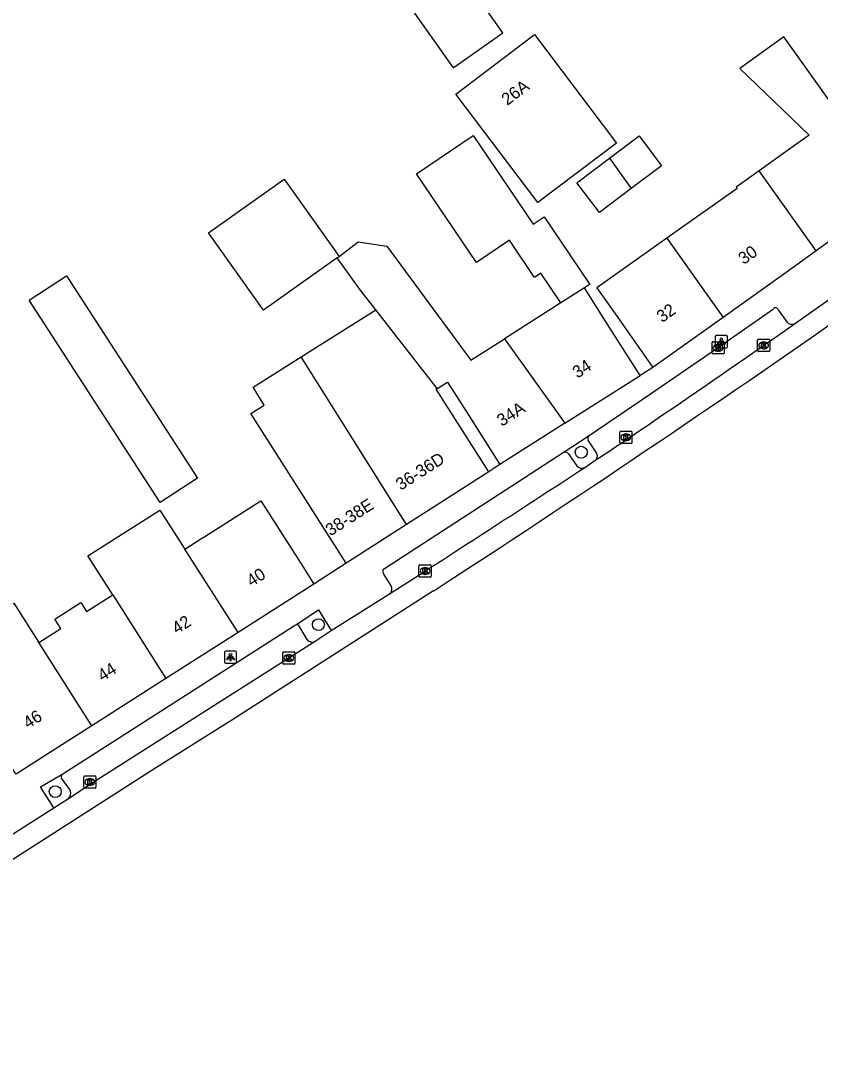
# Model space of a CAD drawing. Extents: x 159377 to 159983, y 382996 to 383595.
# Drawn here: x 159812.1 to 159877.4, y 383151.4 to 383236.9 of the extents above; entities that cross this region are included whole.
import ezdxf

# ---------------------------------------------------------------- set-up
doc = ezdxf.new("R2010")
doc.units = 0
for name, color, linetype in [('IMGEO_Boom', 7, 'Continuous'), ('IMGEO_Brandkraan', 7, 'Continuous'), ('IMGEO_Kolk', 7, 'Continuous'), ('IMGEO_Lichtpunt', 7, 'Continuous'), ('IMGEO_Pand', 7, 'Continuous'), ('IMGEO_Pand_nummerreeks', 7, 'Continuous'), ('IMGEO_Parkeervlak_open', 7, 'Continuous'), ('IMGEO_Rijbaan_lokaal_gesloten', 7, 'Continuous'), ('IMGEO_Voetpad_open', 7, 'Continuous')]:
    doc.layers.add(name, color=color, linetype=linetype)

msp = doc.modelspace()

# ---------------------------------------------------------------- linework, layer by layer
at = {"layer": 'IMGEO_Boom'}
for centre in [(159857.92, 383201.599), (159836.44, 383187.513), (159814.932, 383173.865)]:
    msp.add_circle(centre, 0.489, dxfattribs=at)
at = {"layer": 'IMGEO_Brandkraan'}
for p, q in [((159868.687, 383210.637), (159869.539, 383210.637)), ((159868.612, 383209.711), (159868.612, 383210.563)), ((159869.123, 383209.857), (159869.098, 383209.857)), ((159869.1, 383210.417), (159869.125, 383210.417)), ((159869.613, 383210.563), (159869.613, 383209.711)), ((159869.539, 383209.637), (159868.687, 383209.637))]:
    msp.add_line(p, q, dxfattribs=at)
for points in [[(159868.687, 383210.637), (159869.539, 383210.637)], [(159868.612, 383209.711), (159868.612, 383210.563)], [(159868.96, 383210.337), (159868.96, 383209.937), (159869.173, 383209.937)], [(159869.191, 383210.337), (159868.96, 383210.337)], [(159869.139, 383210.256), (159869.085, 383210.256), (159869.085, 383210.18)], [(159869.085, 383210.18), (159869.138, 383210.18)], [(159869.147, 383210.104), (159869.085, 383210.104), (159869.085, 383210.023)], [(159869.085, 383210.023), (159869.147, 383210.023)], [(159869.613, 383210.563), (159869.613, 383209.711)], [(159869.539, 383209.637), (159868.687, 383209.637)]]:
    msp.add_lwpolyline(points, dxfattribs=at)
for centre, radius, start, end in [((159868.689, 383210.561), 0.0765, 91.55205, 178.44795), ((159868.689, 383210.561), 0.0765, 91.55205, 178.44795), ((159869.537, 383210.561), 0.0765, 1.55205, 88.44795), ((159869.537, 383210.561), 0.0765, 1.55205, 88.44795), ((159869.14, 383210.218), 0.0379, 267.82845, 90.93552), ((159869.148, 383210.063), 0.0404, 269.87594, 90.50774), ((159869.179, 383210.188), 0.251, 268.66757, 293.53466), ((159869.195, 383210.192), 0.145, 59.4692, 91.53667), ((159869.22, 383210.239), 0.0922, 285.51372, 58.15012), ((159869.225, 383210.047), 0.105, 301.31148, 78.98903), ((159868.689, 383209.713), 0.0765, 181.55205, 268.44795), ((159868.689, 383209.713), 0.0765, 181.55205, 268.44795), ((159869.537, 383209.713), 0.0765, 271.55205, 358.44795), ((159869.537, 383209.713), 0.0765, 271.55205, 358.44795)]:
    msp.add_arc(centre, radius, start, end, dxfattribs=at)
for centre, major_axis, ratio, start_param, end_param in [((159869.099, 383210.137), (-0.387, 0.002), 0.722429, 4.712389, 7.853982), ((159869.124, 383210.137), (-0.39, 0.002), 0.717154, 1.570796, 4.712389)]:
    msp.add_ellipse(centre, major_axis=major_axis, ratio=ratio, start_param=start_param, end_param=end_param, dxfattribs=at)
at = {"layer": 'IMGEO_Kolk'}
for p, q in [((159872.331, 383209.912), (159872.331, 383210.764)), ((159872.406, 383210.838), (159873.258, 383210.838)), ((159873.332, 383210.764), (159873.332, 383209.912)), ((159873.258, 383209.838), (159872.406, 383209.838)), ((159872.842, 383210.058), (159872.817, 383210.058)), ((159872.819, 383210.618), (159872.844, 383210.618)), ((159861.07, 383202.397), (159861.07, 383203.249)), ((159861.145, 383203.323), (159861.997, 383203.323)), ((159861.558, 383203.103), (159861.583, 383203.103)), ((159862.071, 383203.249), (159862.071, 383202.397)), ((159861.997, 383202.323), (159861.145, 383202.323)), ((159861.581, 383202.543), (159861.556, 383202.543)), ((159844.658, 383191.471), (159844.658, 383192.323)), ((159844.733, 383192.397), (159845.585, 383192.397)), ((159845.146, 383192.177), (159845.171, 383192.177)), ((159845.659, 383192.323), (159845.659, 383191.471)), ((159845.585, 383191.397), (159844.733, 383191.397)), ((159845.169, 383191.617), (159845.144, 383191.617)), ((159833.52, 383184.36), (159833.52, 383185.212)), ((159833.595, 383185.286), (159834.447, 383185.286)), ((159834.008, 383185.066), (159834.033, 383185.066)), ((159834.521, 383185.212), (159834.521, 383184.36)), ((159834.447, 383184.286), (159833.595, 383184.286)), ((159834.031, 383184.506), (159834.006, 383184.506)), ((159817.256, 383174.229), (159817.256, 383175.081)), ((159817.331, 383175.155), (159818.183, 383175.155)), ((159817.744, 383174.935), (159817.769, 383174.935)), ((159818.257, 383175.081), (159818.257, 383174.229)), ((159818.183, 383174.155), (159817.331, 383174.155)), ((159817.767, 383174.375), (159817.742, 383174.375))]:
    msp.add_line(p, q, dxfattribs=at)
for points in [[(159872.331, 383209.912), (159872.331, 383210.764)], [(159872.406, 383210.838), (159873.258, 383210.838)], [(159873.332, 383210.764), (159873.332, 383209.912)], [(159873.258, 383209.838), (159872.406, 383209.838)], [(159872.652, 383210.538), (159872.775, 383210.538), (159872.775, 383210.387), (159872.905, 383210.538), (159873.069, 383210.538), (159872.923, 383210.387), (159873.076, 383210.138), (159872.924, 383210.138), (159872.839, 383210.302), (159872.775, 383210.235), (159872.775, 383210.138), (159872.652, 383210.138), (159872.652, 383210.538)], [(159861.07, 383202.397), (159861.07, 383203.249)], [(159861.145, 383203.323), (159861.997, 383203.323)], [(159861.391, 383203.023), (159861.514, 383203.023), (159861.514, 383202.872), (159861.644, 383203.023), (159861.808, 383203.023), (159861.662, 383202.872), (159861.815, 383202.623), (159861.663, 383202.623), (159861.578, 383202.787), (159861.514, 383202.72), (159861.514, 383202.623), (159861.391, 383202.623), (159861.391, 383203.023)], [(159862.071, 383203.249), (159862.071, 383202.397)], [(159861.997, 383202.323), (159861.145, 383202.323)], [(159844.658, 383191.471), (159844.658, 383192.323)], [(159844.733, 383192.397), (159845.585, 383192.397)], [(159844.979, 383192.097), (159845.102, 383192.097), (159845.102, 383191.946), (159845.232, 383192.097), (159845.396, 383192.097), (159845.25, 383191.946), (159845.403, 383191.697), (159845.251, 383191.697), (159845.166, 383191.861), (159845.102, 383191.794), (159845.102, 383191.697), (159844.979, 383191.697), (159844.979, 383192.097)], [(159845.659, 383192.323), (159845.659, 383191.471)], [(159845.585, 383191.397), (159844.733, 383191.397)], [(159833.52, 383184.36), (159833.52, 383185.212)], [(159833.595, 383185.286), (159834.447, 383185.286)], [(159834.521, 383185.212), (159834.521, 383184.36)], [(159834.447, 383184.286), (159833.595, 383184.286)], [(159833.841, 383184.986), (159833.964, 383184.986), (159833.964, 383184.835), (159834.094, 383184.986), (159834.258, 383184.986), (159834.112, 383184.835), (159834.265, 383184.586), (159834.113, 383184.586), (159834.028, 383184.75), (159833.964, 383184.683), (159833.964, 383184.586), (159833.841, 383184.586), (159833.841, 383184.986)], [(159817.256, 383174.229), (159817.256, 383175.081)], [(159817.331, 383175.155), (159818.183, 383175.155)], [(159817.577, 383174.855), (159817.7, 383174.855), (159817.7, 383174.704), (159817.83, 383174.855), (159817.994, 383174.855), (159817.848, 383174.704), (159818.001, 383174.455), (159817.849, 383174.455), (159817.764, 383174.619), (159817.7, 383174.552), (159817.7, 383174.455), (159817.577, 383174.455), (159817.577, 383174.855)], [(159818.257, 383175.081), (159818.257, 383174.229)], [(159818.183, 383174.155), (159817.331, 383174.155)]]:
    msp.add_lwpolyline(points, dxfattribs=at)
for centre, start, end in [((159872.408, 383210.762), 91.55205, 178.44795), ((159872.408, 383210.762), 91.55205, 178.44795), ((159873.256, 383210.762), 1.55205, 88.44795), ((159873.256, 383210.762), 1.55205, 88.44795), ((159872.408, 383209.914), 181.55205, 268.44795), ((159872.408, 383209.914), 181.55205, 268.44795), ((159873.256, 383209.914), 271.55205, 358.44795), ((159873.256, 383209.914), 271.55205, 358.44795), ((159861.147, 383203.247), 91.55205, 178.44795), ((159861.147, 383203.247), 91.55205, 178.44795), ((159861.995, 383203.247), 1.55205, 88.44795), ((159861.995, 383203.247), 1.55205, 88.44795), ((159861.147, 383202.399), 181.55205, 268.44795), ((159861.147, 383202.399), 181.55205, 268.44795), ((159861.995, 383202.399), 271.55205, 358.44795), ((159861.995, 383202.399), 271.55205, 358.44795), ((159844.735, 383192.321), 91.55205, 178.44795), ((159844.735, 383192.321), 91.55205, 178.44795), ((159845.583, 383192.321), 1.55205, 88.44795), ((159845.583, 383192.321), 1.55205, 88.44795), ((159844.735, 383191.473), 181.55205, 268.44795), ((159844.735, 383191.473), 181.55205, 268.44795), ((159845.583, 383191.473), 271.55205, 358.44795), ((159845.583, 383191.473), 271.55205, 358.44795), ((159833.597, 383185.21), 91.55205, 178.44795), ((159833.597, 383185.21), 91.55205, 178.44795), ((159834.445, 383185.21), 1.55205, 88.44795), ((159834.445, 383185.21), 1.55205, 88.44795), ((159833.597, 383184.362), 181.55205, 268.44795), ((159833.597, 383184.362), 181.55205, 268.44795), ((159834.445, 383184.362), 271.55205, 358.44795), ((159834.445, 383184.362), 271.55205, 358.44795), ((159817.333, 383175.079), 91.55205, 178.44795), ((159817.333, 383175.079), 91.55205, 178.44795), ((159818.181, 383175.079), 1.55205, 88.44795), ((159818.181, 383175.079), 1.55205, 88.44795), ((159817.333, 383174.231), 181.55205, 268.44795), ((159817.333, 383174.231), 181.55205, 268.44795), ((159818.181, 383174.231), 271.55205, 358.44795), ((159818.181, 383174.231), 271.55205, 358.44795)]:
    msp.add_arc(centre, 0.0765, start, end, dxfattribs=at)
for centre, major_axis, ratio, start_param, end_param in [((159872.818, 383210.338), (-0.387, 0.002), 0.722429, 4.712389, 7.853982), ((159872.843, 383210.338), (-0.39, 0.002), 0.717154, 1.570796, 4.712389), ((159861.557, 383202.823), (-0.387, 0.002), 0.722429, 4.712389, 7.853982), ((159861.582, 383202.823), (-0.39, 0.002), 0.717154, 1.570796, 4.712389), ((159845.145, 383191.897), (-0.387, 0.002), 0.722429, 4.712389, 7.853982), ((159845.17, 383191.897), (-0.39, 0.002), 0.717154, 1.570796, 4.712389), ((159834.007, 383184.786), (-0.387, 0.002), 0.722429, 4.712389, 7.853982), ((159834.032, 383184.786), (-0.39, 0.002), 0.717154, 1.570796, 4.712389), ((159817.743, 383174.655), (-0.387, 0.002), 0.722429, 4.712389, 7.853982), ((159817.768, 383174.655), (-0.39, 0.002), 0.717154, 1.570796, 4.712389)]:
    msp.add_ellipse(centre, major_axis=major_axis, ratio=ratio, start_param=start_param, end_param=end_param, dxfattribs=at)
at = {"layer": 'IMGEO_Lichtpunt'}
for p, q in [((159868.869, 383211.042), (159868.869, 383210.235)), ((159868.869, 383211.042), (159868.869, 383210.235)), ((159869.771, 383211.137), (159868.963, 383211.137)), ((159869.771, 383211.137), (159868.963, 383211.137)), ((159869.865, 383210.235), (159869.865, 383211.042)), ((159869.865, 383210.235), (159869.865, 383211.042)), ((159868.963, 383210.141), (159869.771, 383210.141)), ((159868.963, 383210.141), (159869.771, 383210.141)), ((159828.755, 383185.261), (159828.755, 383184.454)), ((159828.755, 383185.261), (159828.755, 383184.454)), ((159829.657, 383185.356), (159828.849, 383185.356)), ((159829.657, 383185.356), (159828.849, 383185.356)), ((159829.751, 383184.454), (159829.751, 383185.261)), ((159829.751, 383184.454), (159829.751, 383185.261)), ((159828.849, 383184.36), (159829.657, 383184.36)), ((159828.849, 383184.36), (159829.657, 383184.36))]:
    msp.add_line(p, q, dxfattribs=at)
for points in [[(159869.243, 383210.706), (159869.282, 383210.678), (159869.094, 383210.416), (159869.056, 383210.443), (159869.243, 383210.706)], [(159869.345, 383210.658), (159869.392, 383210.658), (159869.392, 383210.336), (159869.345, 383210.336), (159869.345, 383210.658)], [(159869.455, 383210.678), (159869.493, 383210.705), (159869.68, 383210.443), (159869.641, 383210.415), (159869.455, 383210.678)], [(159829.129, 383184.925), (159829.168, 383184.897), (159828.98, 383184.635), (159828.942, 383184.662), (159829.129, 383184.925)], [(159829.231, 383184.877), (159829.278, 383184.877), (159829.278, 383184.555), (159829.231, 383184.555), (159829.231, 383184.877)], [(159829.341, 383184.897), (159829.379, 383184.924), (159829.566, 383184.662), (159829.527, 383184.634), (159829.341, 383184.897)]]:
    msp.add_lwpolyline(points, dxfattribs=at)
for centre in [(159869.368, 383210.84), (159829.254, 383185.059)]:
    msp.add_circle(centre, 0.0994, dxfattribs=at)
for centre, start, end in [((159868.963, 383211.042), 90, 180), ((159868.963, 383211.042), 90, 180), ((159869.771, 383211.042), 0, 90), ((159869.771, 383211.042), 0, 90), ((159868.963, 383210.235), 180, 270), ((159868.963, 383210.235), 180, 270), ((159869.771, 383210.235), 270, 0), ((159869.771, 383210.235), 270, 360), ((159828.849, 383185.261), 90, 180), ((159828.849, 383185.261), 90, 180), ((159829.657, 383185.261), 0, 90), ((159829.657, 383185.261), 0, 90), ((159828.849, 383184.454), 180, 270), ((159828.849, 383184.454), 180, 270), ((159829.657, 383184.454), 270, 0), ((159829.657, 383184.454), 270, 360)]:
    msp.add_arc(centre, 0.0946, start, end, dxfattribs=at)
at = {"layer": 'IMGEO_Pand'}
for points in [[(159838.941, 383242.708), (159839.084, 383242.514), (159840.201, 383243.3), (159847.444, 383233.016), (159851.5, 383235.872), (159846.589, 383242.843), (159850.254, 383245.306), (159866.58, 383256.276)], [(159854.108, 383235.738), (159860.814, 383226.859), (159854.38, 383222), (159847.675, 383230.879), (159854.108, 383235.738)], [(159883.516, 383222.686), (159883.37, 383222.888), (159880.771, 383226.738), (159878.98, 383229.251), (159874.49, 383235.552), (159870.877, 383232.977), (159876.562, 383227.528), (159875.367, 383226.676), (159872.459, 383224.604)], [(159856.256, 383213.806), (159854.614, 383216.233), (159854.108, 383215.89), (159852.054, 383218.926), (159849.366, 383217.106), (159844.469, 383224.342), (159849.096, 383227.475), (159853.993, 383220.238), (159854.895, 383220.848), (159858.636, 383215.32), (159858.18, 383215.03)], [(159860.242, 383225.639), (159862.644, 383227.453), (159864.483, 383225.018), (159862.015, 383223.155)], [(159862.015, 383223.155), (159859.412, 383221.189), (159857.573, 383223.624), (159860.242, 383225.639)], [(159860.242, 383225.639), (159862.015, 383223.155)], [(159872.459, 383224.604), (159870.589, 383223.272), (159870.669, 383223.159), (159864.918, 383219.087)], [(159877.122, 383218.059), (159872.459, 383224.604)], [(159837.97, 383217.487), (159831.954, 383213.213), (159827.465, 383219.521), (159833.642, 383223.917), (159838.131, 383217.609)], [(159883.516, 383222.686), (159877.122, 383218.059)], [(159838.131, 383217.609), (159839.695, 383218.792), (159842.039, 383218.449), (159848.9, 383209.124), (159851.656, 383210.878)], [(159864.918, 383219.087), (159859.204, 383215.041), (159860.914, 383212.626), (159863.783, 383208.525)], [(159864.918, 383219.087), (159869.53, 383212.624)], [(159837.97, 383217.487), (159838.131, 383217.609)], [(159841.129, 383213.229), (159839.847, 383214.865), (159837.97, 383217.487)], [(159877.122, 383218.059), (159875.25, 383216.705), (159869.53, 383212.624)], [(159826.55, 383199.476), (159823.494, 383197.5), (159812.796, 383214.044), (159815.851, 383216.02), (159826.55, 383199.476)], [(159858.18, 383215.03), (159856.256, 383213.806)], [(159862.729, 383207.882), (159860.044, 383212.101), (159858.18, 383215.03)], [(159835.034, 383209.393), (159841.129, 383213.229)], [(159846.149, 383206.822), (159841.129, 383213.229)], [(159856.256, 383213.806), (159851.656, 383210.878)], [(159869.53, 383212.624), (159863.783, 383208.525)], [(159851.656, 383210.878), (159856.583, 383203.971)], [(159838.708, 383192.527), (159830.923, 383204.774), (159832.016, 383205.459), (159831.092, 383206.912), (159835.034, 383209.393)], [(159843.648, 383195.697), (159835.034, 383209.393)], [(159846.149, 383206.822), (159846.978, 383207.343), (159848.589, 383204.811), (159851.274, 383200.592)], [(159856.583, 383203.971), (159862.729, 383207.882)], [(159850.365, 383200.009), (159846.066, 383206.763), (159846.149, 383206.822)], [(159856.583, 383203.971), (159851.274, 383200.592)], [(159850.365, 383200.009), (159843.648, 383195.697)], [(159825.524, 383193.695), (159826.836, 383194.529), (159827.147, 383194.727), (159831.727, 383197.638), (159835.221, 383192.172), (159836.071, 383190.821)], [(159819.625, 383189.952), (159817.601, 383193.139), (159823.473, 383196.868), (159825.524, 383193.695)], [(159843.648, 383195.697), (159839.223, 383192.857), (159838.708, 383192.527)], [(159829.866, 383186.862), (159825.524, 383193.695)], [(159836.071, 383190.821), (159829.866, 383186.862)], [(159813.585, 383186.051), (159815.387, 383187.196), (159814.892, 383187.974), (159817.019, 383189.325), (159817.485, 383188.592), (159819.625, 383189.952)], [(159819.625, 383189.952), (159823.976, 383183.103)], [(159811.691, 383175.361), (159809.025, 383179.57), (159805.764, 383184.701), (159807.922, 383186.093), (159807.521, 383186.722), (159807.88, 383186.95), (159811.537, 383189.277), (159813.585, 383186.051)], [(159829.866, 383186.862), (159823.976, 383183.103)], [(159817.913, 383179.235), (159813.585, 383186.051)], [(159823.976, 383183.103), (159817.913, 383179.235)], [(159817.913, 383179.235), (159814.024, 383176.753), (159811.734, 383175.293), (159811.691, 383175.361)]]:
    msp.add_lwpolyline(points, dxfattribs=at)
at = {"layer": 'IMGEO_Parkeervlak_open'}
for points in [[(159859.165, 383201.551), (159858.499, 383202.581)], [(159856.857, 383201.491), (159857.553, 383200.5)], [(159835.53, 383186.301), (159834.888, 383187.362)], [(159815.417, 383174.958), (159816.138, 383173.947)]]:
    msp.add_lwpolyline(points, dxfattribs=at)
for centre, radius, start, end in [((159858.76, 383202.733), 0.302, 126.56807, 210.25472), ((159856.599, 383201.301), 0.32, 36.38505, 119.40658), ((159858.786, 383201.298), 0.455, 303.5243, 33.78622), ((159857.963, 383200.804), 0.51, 216.55158, 298.16725), ((159834.662, 383187.277), 0.242, 20.48635, 108.2193), ((159835.917, 383186.542), 0.456, 211.95893, 302.29107), ((159815.689, 383175.066), 0.292, 120.53557, 201.73725), ((159815.644, 383173.707), 0.549, 311.74612, 25.97324)]:
    msp.add_arc(centre, radius, start, end, dxfattribs=at)
at = {"layer": 'IMGEO_Rijbaan_lokaal_gesloten'}
for points in [[(159875.367, 383212.109), (159879.592, 383215.083)], [(159858.204, 383200.354), (159859.038, 383200.918)], [(159842.252, 383190.028), (159844.934, 383191.747)], [(159845.859, 383190.28), (159829.352, 383179.716), (159822.984, 383175.702), (159809.224, 383166.913), (159806.196, 383164.972), (159800.01, 383161.039), (159793.519, 383157.339), (159786.518, 383153.631), (159781.672, 383151.437)], [(159837.492, 383187.022), (159842.252, 383190.028)], [(159836.16, 383186.157), (159837.492, 383187.022)], [(159816.01, 383173.297), (159818.016, 383174.633), (159836.046, 383186.076), (159836.16, 383186.157)], [(159814.81, 383172.533), (159816.01, 383173.297)], [(159811.344, 383170.326), (159814.81, 383172.533)]]:
    msp.add_lwpolyline(points, dxfattribs=at)
for centre, radius, start, end in [((159202.186, 384183.711), 1183.732, 302.940386, 304.938016), ((159518.01, 383718.121), 619.477, 304.025635, 305.230603), ((159681.272, 383470.188), 322.657, 303.43191, 304.63381), ((158336.971, 385531.21), 2783.351, 302.804882, 303.130476)]:
    msp.add_arc(centre, radius, start, end, dxfattribs=at)
at = {"layer": 'IMGEO_Voetpad_open'}
for points in [[(159858.58, 383202.976), (159863.575, 383206.382), (159868.942, 383210.041), (159873.631, 383213.323)], [(159874.022, 383213.241), (159874.729, 383212.254)], [(159863.783, 383208.525), (159862.729, 383207.882)], [(159856.442, 383201.58), (159858.58, 383202.976)], [(159841.832, 383192.114), (159849.138, 383196.845), (159856.442, 383201.58)], [(159851.274, 383200.592), (159850.365, 383200.009)], [(159838.708, 383192.527), (159836.071, 383190.821)], [(159842.382, 383190.68), (159841.751, 383191.701)], [(159834.586, 383187.507), (159836.432, 383188.731), (159837.492, 383187.022)], [(159815.54, 383175.318), (159834.482, 383187.438), (159834.586, 383187.507)], [(159814.81, 383172.533), (159813.718, 383174.27), (159815.54, 383175.318)]]:
    msp.add_lwpolyline(points, dxfattribs=at)
for centre, radius, start, end in [((159873.807, 383213.188), 0.222, 13.82791, 142.48341), ((159875.136, 383212.568), 0.514, 217.63867, 296.7528), ((159841.976, 383191.871), 0.282, 120.61307, 217.19425), ((159841.951, 383190.427), 0.5, 307.05716, 30.39058)]:
    msp.add_arc(centre, radius, start, end, dxfattribs=at)

# ---------------------------------------------------------------- texts
at = {"layer": 'IMGEO_Pand_nummerreeks'}
for s, rotation, p in [('26A', 37.00253, (159851.876, 383229.895)), ('30', 35.40306, (159871.208, 383216.899)), ('32', 35.40306, (159864.533, 383212.155)), ('34', 32.46952, (159857.606, 383207.609)), ('34A', 32.47525, (159851.431, 383203.678)), ('36-36D', 32.71624, (159843.171, 383198.449)), ('38-38E', 32.70548, (159837.424, 383194.717)), ('40', 32.43514, (159830.967, 383190.576)), ('42', 32.43514, (159824.874, 383186.704)), ('44', 32.43514, (159818.79, 383182.837)), ('46', 32.43514, (159812.702, 383178.968))]:
    msp.add_text(s, height=1, rotation=rotation, dxfattribs=at).set_placement(p)

doc.saveas('drawing.dxf')
